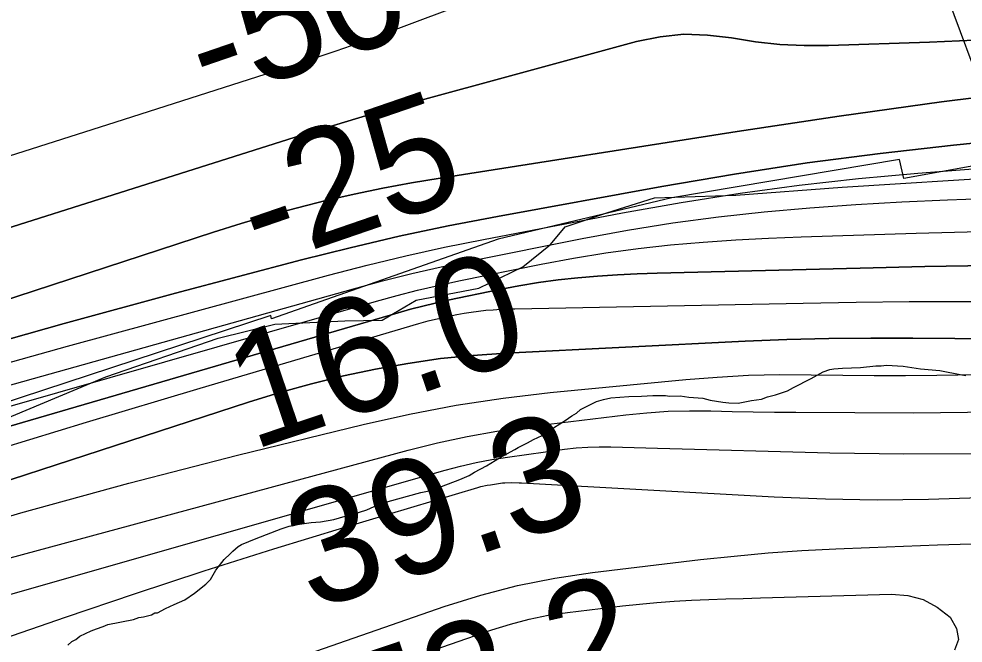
# Model space of a CAD drawing. Extents: x 3187622 to 3225504, y 800805 to 826213.
# Drawn here: x 3221116 to 3221667, y 812518 to 812882 of the extents above; entities that cross this region are included whole.
import ezdxf

# ---------------------------------------------------------------- set-up
doc = ezdxf.new("R2010")
doc.units = 0
for name, color, linetype in [('V-RIVR-EDGE', 7, 'Continuous'), ('V-RIVR-RANG', 7, 'Continuous'), ('V-RRAP-RVMT', 7, 'Continuous'), ('V-SITE-VEGE', 7, 'Continuous'), ('V-TOPO-DPTH', 7, 'Continuous'), ('V-TOPO-MAJR', 7, 'Continuous'), ('V-TOPO-MINR', 7, 'Continuous'), ('V-TOPO-WATR', 7, 'Continuous')]:
    doc.layers.add(name, color=color, linetype=linetype)

msp = doc.modelspace()

# ---------------------------------------------------------------- linework, layer by layer
at = {"layer": 'V-RIVR-EDGE'}
msp.add_lwpolyline([(3221083.8412614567, 812638.6499265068), (3221166.5157881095, 812673.2198309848), (3221232.207834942, 812695.6607110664), (3221265.2636728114, 812703.8378779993), (3221306.128640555, 812705.9102266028), (3221327.863541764, 812706.2911616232), (3221347.8876824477, 812717.9779856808), (3221384.4177080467, 812724.8425243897), (3221410.0947932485, 812737.3847287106), (3221426.2100696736, 812750.3852558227), (3221434.929396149, 812760.7959958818), (3221459.291703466, 812768.9946594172), (3221487.132497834, 812777.6194008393), (3221534.516538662, 812779.2409504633), (3221596.687105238, 812783.8686915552), (3221695.809475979, 812790.1437781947)], dxfattribs=at)
at = {"layer": 'V-RIVR-RANG'}
msp.add_line((3221796.1010000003, 812522.6899000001), (3221546.2343, 813197.9429000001), dxfattribs=at)
at = {"layer": 'V-RRAP-RVMT'}
for p, q in [((3221708.996000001, 812802.7459999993), (3221632.641000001, 812788.9609999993)), ((3221630.200000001, 812800.0389999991), (3221497.183000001, 812777.7649999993)), ((3221632.641000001, 812788.9609999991), (3221630.200000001, 812800.0389999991)), ((3221497.183000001, 812777.7649999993), (3221395.741000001, 812753.6309999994)), ((3221395.741000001, 812753.6309999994), (3221263.349000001, 812707.0979999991)), ((3221262.802000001, 812708.9369999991), (3221012.709000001, 812627.1309999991)), ((3221263.349000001, 812707.0979999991), (3221262.802000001, 812708.9369999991))]:
    msp.add_line(p, q, dxfattribs=at)
at = {"layer": 'V-SITE-VEGE'}
for points in [[(3221331.469, 812600.27), (3221350.487, 812605.531), (3221354.37, 812606.351), (3221356.309, 812607.149), (3221359.803, 812607.964), (3221362.515, 812609.162), (3221373.3710000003, 812613.1680000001), (3221378.7970000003, 812615.56), (3221381.889, 812617.541), (3221388.858, 812621.117), (3221396.592, 812625.87), (3221405.494, 812630.636), (3221407.428, 812631.824), (3221412.849, 812634.605), (3221416.33, 812636.587), (3221421.366, 812638.9770000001), (3221424.844, 812641.349), (3221434.897, 812647.683), (3221438.762, 812650.448), (3221441.469, 812652.031), (3221443.784, 812654.005), (3221453.075, 812658.7710000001), (3221457.343, 812659.988), (3221461.6180000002, 812660.811), (3221472.12, 812661.7000000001), (3221479.511, 812661.778), (3221486.124, 812662.236), (3221493.519, 812662.314), (3221495.858, 812661.952), (3221502.086, 812662.017), (3221507.153, 812661.292), (3221515.335, 812660.6), (3221519.627, 812659.478), (3221527.037, 812658.388), (3221530.543, 812658.036), (3221535.9930000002, 812657.704), (3221543.7630000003, 812659.343), (3221549.594, 812660.182), (3221553.083, 812661.389), (3221557.7430000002, 812662.605), (3221564.722, 812665.013), (3221568.2060000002, 812666.998), (3221578.661, 812672.167), (3221585.624, 812676.132), (3221589.505, 812677.3420000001), (3221591.836, 812677.756), (3221596.89, 812678.199), (3221607.394, 812678.698), (3221616.338, 812679.573), (3221619.453, 812679.605), (3221622.562, 812680.027), (3221632.3000000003, 812679.3520000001), (3221642.436, 812677.902), (3221653.734, 812676.853), (3221666.606, 812674.264), (3221668.947, 812673.9)], [(3221144.348, 812516.552), (3221146.664, 812518.522), (3221148.986, 812519.714), (3221151.301, 812521.688), (3221157.8850000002, 812524.8690000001), (3221160.986, 812526.069), (3221164.864, 812527.277), (3221167.576, 812528.475), (3221182.727, 812531.361), (3221185.828, 812532.559), (3221188.5500000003, 812532.979), (3221193.2090000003, 812534.1950000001), (3221195.14, 812535.383), (3221196.6950000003, 812535.4), (3221201.343, 812537.784), (3221206.377, 812540.174), (3221212.577, 812542.963), (3221218.373, 812546.9180000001), (3221224.934, 812552.046), (3221227.632, 812554.7980000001), (3221230.687, 812560.281), (3221235.682, 812566.562), (3221239.1520000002, 812569.714), (3221240.6920000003, 812571.287), (3221243.776, 812574.0430000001), (3221245.711, 812575.231), (3221254.235, 812578.8250000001), (3221268.968, 812584.431), (3221273.6210000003, 812586.036), (3221278.287, 812586.8640000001), (3221286.444, 812588.117), (3221291.89, 812588.564), (3221299.662, 812589.813), (3221306.258, 812591.8300000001), (3221309.752, 812592.645), (3221319.065, 812595.468), (3221323.324, 812597.46), (3221326.431, 812598.2710000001), (3221331.469, 812600.27)]]:
    msp.add_lwpolyline(points, dxfattribs=at)
at = {"layer": 'V-TOPO-DPTH'}
for points in [[(3221691.5636077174, 812870.6142975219), (3221647.772328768, 812868.6304766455), (3221588.6491038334, 812866.6362782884), (3221574.4201056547, 812866.6333024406), (3221560.2402508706, 812867.2613859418), (3221546.134111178, 812868.836058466), (3221532.07711488, 812871.041790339), (3221518.095357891, 812872.7318281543), (3221504.1621288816, 812873.1525347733), (3221490.301691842, 812871.6692445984), (3221476.489782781, 812868.9166232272), (3221344.256685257, 812832.9489388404), (3221329.280929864, 812828.7765342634), (3221314.3410977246, 812824.4819907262), (3221299.4551504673, 812820.004238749), (3221284.6051264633, 812815.4043478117), (3220696.509485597, 812629.2710924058)], [(3220696.509485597, 812629.2710924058), (3221284.6051264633, 812815.4043478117), (3221299.4551504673, 812820.004238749), (3221314.3410977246, 812824.4819907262), (3221329.280929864, 812828.7765342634), (3221344.256685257, 812832.9489388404), (3221476.489782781, 812868.9166232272), (3221490.301691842, 812871.6692445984), (3221504.1621288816, 812873.1525347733), (3221518.095357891, 812872.7318281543), (3221532.07711488, 812871.041790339), (3221546.134111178, 812868.836058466), (3221560.2402508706, 812867.2613859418), (3221574.4201056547, 812866.6333024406), (3221588.6491038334, 812866.6362782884), (3221647.772328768, 812868.6304766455), (3221691.5636077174, 812870.6142975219)], [(3221714.4894176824, 812841.1441624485), (3221654.701999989, 812833.6636645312), (3221595.028182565, 812825.3252787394), (3221535.4300986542, 812816.4149676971), (3221361.853678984, 812789.1883001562), (3221345.046791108, 812786.3537346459), (3221328.2902042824, 812783.2629977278), (3221311.6090690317, 812779.7880036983), (3221294.9782348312, 812776.0568382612), (3221278.4431037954, 812771.927210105), (3221261.9851018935, 812767.5231833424), (3221245.642793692, 812762.7075586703), (3221229.3776146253, 812757.617535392), (3220715.4036994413, 812589.66374055), (3220687.0953586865, 812580.1530167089), (3220658.8980645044, 812570.3317771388), (3220630.867340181, 812560.0447639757), (3220602.9476624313, 812549.4472350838), (3220062.999787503, 812339.3643050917)], [(3220062.999787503, 812339.3643050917), (3220602.9476624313, 812549.4472350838), (3220630.867340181, 812560.0447639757), (3220658.8980645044, 812570.3317771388), (3220687.0953586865, 812580.1530167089), (3220715.4036994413, 812589.66374055), (3221229.3776146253, 812757.617535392), (3221245.642793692, 812762.7075586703), (3221261.9851018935, 812767.5231833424), (3221278.4431037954, 812771.927210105), (3221294.9782348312, 812776.0568382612), (3221311.6090690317, 812779.7880036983), (3221328.2902042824, 812783.2629977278), (3221345.046791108, 812786.3537346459), (3221361.853678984, 812789.1883001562), (3221535.4300986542, 812816.4149676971), (3221595.028182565, 812825.3252787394), (3221654.701999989, 812833.6636645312), (3221714.4894176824, 812841.1441624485)], [(3221686.7614090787, 812811.0459175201), (3221661.7623048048, 812808.4869339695), (3221618.9859879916, 812803.6015007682), (3221576.304094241, 812798.0509619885), (3221533.763835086, 812791.5027648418), (3221491.3179989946, 812784.2894621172), (3221395.3595594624, 812766.823830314), (3221366.5306833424, 812761.2330583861), (3221337.7994049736, 812755.2025354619), (3221309.2145232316, 812748.5123860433), (3221280.7272392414, 812741.3824856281), (3221207.152860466, 812722.0654712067), (3221142.1214377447, 812704.3705105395), (3221077.3161987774, 812685.9076675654), (3221012.850235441, 812666.2930011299), (3220948.6104558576, 812645.9104523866), (3220703.4224172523, 812565.7033933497), (3220684.150111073, 812559.227034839), (3220664.951042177, 812552.545555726), (3220645.8618292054, 812545.5563957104), (3220626.8458535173, 812538.3621150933), (3220348.4808188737, 812430.4836286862)], [(3220348.4808188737, 812430.4836286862), (3220626.8458535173, 812538.3621150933), (3220645.8618292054, 812545.5563957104), (3220664.951042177, 812552.545555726), (3220684.150111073, 812559.227034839), (3220703.4224172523, 812565.7033933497), (3220948.6104558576, 812645.9104523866), (3221012.850235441, 812666.2930011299), (3221077.3161987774, 812685.9076675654), (3221142.1214377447, 812704.3705105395), (3221207.152860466, 812722.0654712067), (3221280.7272392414, 812741.3824856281), (3221309.2145232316, 812748.5123860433), (3221337.7994049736, 812755.2025354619), (3221366.5306833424, 812761.2330583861), (3221395.3595594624, 812766.823830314), (3221491.3179989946, 812784.2894621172), (3221533.763835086, 812791.5027648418), (3221576.304094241, 812798.0509619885), (3221618.9859879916, 812803.6015007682), (3221661.7623048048, 812808.4869339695), (3221686.7614090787, 812811.0459175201)], [(3221001.6823481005, 812638.0125421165), (3221311.1466973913, 812724.5729747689), (3221328.1795179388, 812729.1260810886), (3221345.275254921, 812733.4155952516), (3221362.4653665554, 812737.3097211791), (3221379.718394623, 812740.9402549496), (3221444.889551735, 812753.8710482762), (3221471.310785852, 812758.7042247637), (3221497.8098463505, 812763.008454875), (3221524.4256464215, 812766.5192654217), (3221551.119272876, 812769.501129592), (3221577.8875466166, 812771.8405557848), (3221604.6773461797, 812773.8536897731), (3221631.4994344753, 812775.3773854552), (3221658.3430485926, 812776.5747889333), (3221690.379990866, 812777.7108761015)], [(3221001.6823481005, 812638.0125421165), (3221311.1466973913, 812724.5729747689), (3221328.1795179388, 812729.1260810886), (3221345.275254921, 812733.4155952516), (3221362.4653665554, 812737.3097211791), (3221379.718394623, 812740.9402549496), (3221444.889551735, 812753.8710482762), (3221471.310785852, 812758.7042247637), (3221497.8098463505, 812763.008454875), (3221524.4256464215, 812766.5192654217), (3221551.119272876, 812769.501129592), (3221577.8875466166, 812771.8405557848), (3221604.6773461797, 812773.8536897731), (3221631.4994344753, 812775.3773854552), (3221658.3430485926, 812776.5747889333), (3221690.379990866, 812777.7108761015)], [(3221682.6705374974, 812738.1292688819), (3221644.9452052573, 812737.5086596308), (3221607.22224453, 812736.7020972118), (3221488.5410584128, 812733.725580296), (3221476.9554241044, 812733.3211209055), (3221465.3785573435, 812732.7651604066), (3221453.8148419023, 812731.9819482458), (3221442.2598940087, 812731.0472349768), (3221430.7415809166, 812729.7982470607), (3221419.26322586, 812728.2826167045), (3221407.8448078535, 812726.3670226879), (3221396.4663478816, 812724.1847862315), (3221366.2597409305, 812717.8424145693), (3221358.991862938, 812716.228506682), (3221351.751843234, 812714.5033955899), (3221344.553610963, 812712.6114796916), (3221337.383236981, 812710.6083605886), (3220715.95912073, 812529.2408352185)], [(3220715.95912073, 812529.2408352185), (3221337.383236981, 812710.6083605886), (3221344.553610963, 812712.6114796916), (3221351.751843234, 812714.5033955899), (3221358.991862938, 812716.228506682), (3221366.2597409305, 812717.8424145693), (3221396.4663478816, 812724.1847862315), (3221407.8448078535, 812726.3670226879), (3221419.26322586, 812728.2826167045), (3221430.7415809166, 812729.7982470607), (3221442.2598940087, 812731.0472349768), (3221453.8148419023, 812731.9819482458), (3221465.3785573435, 812732.7651604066), (3221476.9554241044, 812733.3211209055), (3221488.5410584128, 812733.725580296), (3221607.22224453, 812736.7020972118), (3221644.9452052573, 812737.5086596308), (3221682.6705374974, 812738.1292688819)], [(3221687.0225629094, 812695.4315946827), (3221662.5047349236, 812695.4418518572), (3221637.9858877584, 812695.6416028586), (3221613.470346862, 812695.751704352), (3221588.96022933, 812695.552975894), (3221564.4582468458, 812694.8910025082), (3221539.9616877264, 812693.9201991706), (3221400.1149639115, 812687.0535179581), (3221380.9883931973, 812685.6920803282), (3221361.930317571, 812683.7734586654), (3221342.974984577, 812681.0190609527), (3221324.0881466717, 812677.7074792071), (3221305.3395915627, 812673.643764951), (3221286.706270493, 812669.1381959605), (3221268.245800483, 812663.9698448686), (3221249.900564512, 812658.3596390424), (3220747.6425720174, 812494.8906777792), (3220719.3063766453, 812485.5097695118), (3220691.035524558, 812475.9390045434), (3220662.862687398, 812466.0834545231), (3220634.755193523, 812456.0380478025), (3220306.076655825, 812336.6972066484)]]:
    msp.add_lwpolyline(points, dxfattribs=at)
at = {"layer": 'V-TOPO-MAJR'}
for points in [[(3220355.123103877, 812538.0756007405), (3220595.6135034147, 812632.4284742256), (3220614.252865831, 812639.5533903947), (3220632.971033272, 812646.4587845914), (3220651.8074082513, 812653.0348958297), (3220670.7225882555, 812659.3914850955), (3220900.9048475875, 812734.5061194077), (3220967.545028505, 812756.1786397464), (3221034.2139922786, 812777.7619469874), (3221100.926130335, 812799.2114345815), (3221167.667051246, 812820.5717090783), (3221274.1590724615, 812854.5364811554), (3221287.6411838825, 812858.9467399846), (3221301.0774702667, 812863.489306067), (3221314.445019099, 812868.2303330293), (3221327.766742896, 812873.1036672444), (3221562.224094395, 812960.8463127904), (3221624.9774672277, 812987.2784425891), (3221685.999925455, 813016.933793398)], [(3220832.56846453, 812466.8223874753), (3221364.6809492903, 812618.5896772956), (3221373.7172819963, 812620.9621572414), (3221382.8076632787, 812623.0780636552), (3221391.979117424, 812624.8091097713), (3221401.2046201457, 812626.2835823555), (3221434.518814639, 812630.8899784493), (3221441.2660319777, 812631.6452905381), (3221448.0252078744, 812632.1668752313), (3221454.80232161, 812632.3378688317), (3221461.5913939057, 812632.275135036), (3221468.38974462, 812632.0441507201), (3221475.1884335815, 812631.8240140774), (3221481.987629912, 812631.620148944), (3221488.787164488, 812631.4271314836), (3221589.4845154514, 812628.6892393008), (3221632.658067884, 812628.1570114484), (3221675.812555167, 812628.479065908)]]:
    msp.add_lwpolyline(points, dxfattribs=at)
at = {"layer": 'V-TOPO-MINR'}
for points in [[(3220696.509485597, 812629.2710924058), (3221284.6051264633, 812815.4043478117), (3221299.4551504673, 812820.004238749), (3221314.3410977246, 812824.4819907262), (3221329.280929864, 812828.7765342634), (3221344.256685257, 812832.9489388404), (3221476.489782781, 812868.9166232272), (3221490.301691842, 812871.6692445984), (3221504.1621288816, 812873.1525347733), (3221518.095357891, 812872.7318281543), (3221532.07711488, 812871.041790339), (3221546.134111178, 812868.836058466), (3221560.2402508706, 812867.2613859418), (3221574.4201056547, 812866.6333024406), (3221588.6491038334, 812866.6362782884), (3221647.772328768, 812868.6304766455), (3221691.5636077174, 812870.6142975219)], [(3220062.999787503, 812339.3643050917), (3220602.9476624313, 812549.4472350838), (3220630.867340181, 812560.0447639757), (3220658.8980645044, 812570.3317771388), (3220687.0953586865, 812580.1530167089), (3220715.4036994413, 812589.66374055), (3221229.3776146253, 812757.617535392), (3221245.642793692, 812762.7075586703), (3221261.9851018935, 812767.5231833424), (3221278.4431037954, 812771.927210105), (3221294.9782348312, 812776.0568382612), (3221311.6090690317, 812779.7880036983), (3221328.2902042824, 812783.2629977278), (3221345.046791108, 812786.3537346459), (3221361.853678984, 812789.1883001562), (3221535.4300986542, 812816.4149676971), (3221595.028182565, 812825.3252787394), (3221654.701999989, 812833.6636645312), (3221714.4894176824, 812841.1441624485)], [(3220348.4808188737, 812430.4836286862), (3220626.8458535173, 812538.3621150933), (3220645.8618292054, 812545.5563957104), (3220664.951042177, 812552.545555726), (3220684.150111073, 812559.227034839), (3220703.4224172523, 812565.7033933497), (3220948.6104558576, 812645.9104523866), (3221012.850235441, 812666.2930011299), (3221077.3161987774, 812685.9076675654), (3221142.1214377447, 812704.3705105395), (3221207.152860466, 812722.0654712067), (3221280.7272392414, 812741.3824856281), (3221309.2145232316, 812748.5123860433), (3221337.7994049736, 812755.2025354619), (3221366.5306833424, 812761.2330583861), (3221395.3595594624, 812766.823830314), (3221491.3179989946, 812784.2894621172), (3221533.763835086, 812791.5027648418), (3221576.304094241, 812798.0509619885), (3221618.9859879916, 812803.6015007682), (3221661.7623048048, 812808.4869339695), (3221686.7614090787, 812811.0459175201)], [(3220420.4883588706, 812448.1219183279), (3220494.368987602, 812476.9409425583), (3220638.8008236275, 812532.8024261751), (3220653.362510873, 812538.3023558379), (3220667.9793629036, 812543.6476540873), (3220682.678962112, 812548.7610052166), (3220697.433726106, 812553.7197249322), (3220825.7954475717, 812595.7316075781), (3220904.954086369, 812620.973639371), (3220984.3547504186, 812645.4073210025), (3221064.118452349, 812668.6284773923), (3221144.1241795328, 812691.0412836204), (3221296.613549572, 812732.5093789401), (3221319.115996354, 812738.3510661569), (3221341.698839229, 812743.8448734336), (3221364.4022762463, 812748.8168608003), (3221387.1861093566, 812753.4409682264), (3221468.361874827, 812768.9442373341), (3221502.66696856, 812775.0194342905), (3221537.0615256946, 812780.4774100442), (3221571.590277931, 812785.0095539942), (3221606.20849357, 812788.9244767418), (3221640.915328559, 812792.0696985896), (3221675.650689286, 812794.8071977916)], [(3221001.6823481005, 812638.0125421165), (3221311.1466973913, 812724.5729747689), (3221328.1795179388, 812729.1260810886), (3221345.275254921, 812733.4155952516), (3221362.4653665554, 812737.3097211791), (3221379.718394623, 812740.9402549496), (3221444.889551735, 812753.8710482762), (3221471.310785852, 812758.7042247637), (3221497.8098463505, 812763.008454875), (3221524.4256464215, 812766.5192654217), (3221551.119272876, 812769.501129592), (3221577.8875466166, 812771.8405557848), (3221604.6773461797, 812773.8536897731), (3221631.4994344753, 812775.3773854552), (3221658.3430485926, 812776.5747889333), (3221690.379990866, 812777.7108761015)], [(3220859.004870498, 812584.0326106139), (3221324.6630898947, 812717.326301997), (3221336.6132526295, 812720.5982961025), (3221348.608768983, 812723.6852301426), (3221360.672315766, 812726.4945740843), (3221372.7812161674, 812729.1188579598), (3221420.911711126, 812738.969799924), (3221439.6940986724, 812742.4965079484), (3221458.537443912, 812745.6133792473), (3221477.4722256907, 812748.1154954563), (3221496.4679651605, 812750.2077749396), (3221515.5207343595, 812751.8111318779), (3221534.5884235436, 812753.1736343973), (3221553.678492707, 812754.1748552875), (3221572.7834818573, 812754.9352217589), (3221639.8565149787, 812756.9687808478), (3221684.643972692, 812758.1735197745)], [(3221088.789412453, 812626.4974880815), (3221155.168647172, 812646.6708469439), (3221221.6343829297, 812666.562801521), (3221349.3833672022, 812704.3531110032), (3221352.0475906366, 812705.106847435), (3221354.722597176, 812705.8179859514), (3221357.4137783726, 812706.4652275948), (3221360.1157426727, 812707.0698713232), (3221371.5635055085, 812709.488856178), (3221375.75964972, 812710.296465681), (3221379.9709782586, 812711.002186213), (3221384.20508329, 812711.555073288), (3221388.454372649, 812712.0060713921), (3221392.7174228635, 812712.336932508), (3221396.9835874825, 812712.6098647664), (3221401.254423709, 812712.7959037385), (3221405.5283743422, 812712.9240138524), (3221573.925053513, 812716.2563490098), (3221604.890574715, 812716.7454783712), (3221635.85716414, 812717.0698064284), (3221666.825355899, 812717.1469325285), (3221697.7946158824, 812717.0592573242)], [(3220306.076655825, 812336.6972066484), (3220634.755193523, 812456.0380478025), (3220662.862687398, 812466.0834545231), (3220691.035524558, 812475.9390045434), (3220719.3063766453, 812485.5097695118), (3220747.6425720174, 812494.8906777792), (3221249.900564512, 812658.3596390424), (3221268.245800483, 812663.9698448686), (3221286.706270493, 812669.1381959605), (3221305.3395915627, 812673.643764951), (3221324.0881466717, 812677.7074792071), (3221342.974984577, 812681.0190609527), (3221361.930317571, 812683.7734586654), (3221380.9883931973, 812685.6920803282), (3221400.1149639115, 812687.0535179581), (3221539.9616877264, 812693.9201991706), (3221564.4582468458, 812694.8910025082), (3221588.96022933, 812695.552975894), (3221613.470346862, 812695.751704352), (3221637.9858877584, 812695.6416028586), (3221662.5047349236, 812695.4418518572), (3221687.0225629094, 812695.4315946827)], [(3221053.993157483, 812575.0585279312), (3221116.7684632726, 812593.8144227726), (3221179.9611093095, 812611.1121710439), (3221243.4319821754, 812627.4378216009), (3221316.8039310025, 812645.4071751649), (3221343.8984777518, 812651.424866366), (3221371.126737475, 812656.6548973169), (3221398.555566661, 812660.7034378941), (3221426.118108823, 812663.9643182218), (3221505.4136959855, 812671.6108135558), (3221523.701125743, 812673.0504948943), (3221542.004692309, 812674.0612555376), (3221560.332464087, 812674.4286351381), (3221578.6763726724, 812674.3670940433), (3221597.0326640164, 812674.0849521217), (3221615.3892826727, 812673.9387837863), (3221633.7463922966, 812673.9965758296), (3221652.103829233, 812674.1903414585), (3221701.069028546, 812674.9792580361)], [(3221077.237435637, 812558.5945004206), (3221343.0511177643, 812630.3336104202), (3221360.2369479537, 812634.5806799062), (3221377.5189717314, 812638.3343962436), (3221394.9452858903, 812641.3480828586), (3221412.4677936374, 812643.8684163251), (3221470.2502355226, 812650.9250150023), (3221482.629119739, 812652.1554207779), (3221495.02537728, 812653.0145609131), (3221507.4476948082, 812653.3168025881), (3221519.88738566, 812653.2477786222), (3221532.3408856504, 812652.944033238), (3221544.7953432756, 812652.7003176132), (3221557.2512373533, 812652.5466466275), (3221569.7080890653, 812652.4530054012), (3221638.56783944, 812652.184292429), (3221685.42376038, 812652.6950041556)], [(3220783.030670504, 812408.4149888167), (3221142.856770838, 812532.8117149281), (3221183.3358670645, 812546.5143335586), (3221223.9274994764, 812559.8672740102), (3221264.6879361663, 812572.6956971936), (3221305.560909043, 812585.1744421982), (3221383.8344075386, 812608.5211158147), (3221385.664053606, 812609.0233376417), (3221389.365102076, 812609.8381047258), (3221391.23650448, 812610.150649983), (3221398.2791624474, 812611.1683219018), (3221399.647938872, 812611.3271342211), (3221403.772328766, 812611.4450145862), (3221407.910688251, 812611.248906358), (3221409.289772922, 812611.1759798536), (3221556.881714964, 812603.1106007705), (3221586.9765717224, 812601.9347151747), (3221617.0731866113, 812601.3822621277), (3221647.172438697, 812601.7649579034), (3221677.273448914, 812602.7710862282)], [(3220253.248944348, 812100.4624424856), (3220727.824125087, 812313.6571141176), (3220735.8458445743, 812317.2282803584), (3220743.8833318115, 812320.7632650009), (3220751.9444706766, 812324.2439772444), (3220760.021377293, 812327.6885078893), (3220768.140911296, 812331.0258215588), (3220776.3014761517, 812334.2564589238), (3220784.5235872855, 812337.327081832), (3220792.7867292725, 812340.2910284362), (3221364.255111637, 812538.9950595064), (3221385.5428704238, 812545.6279253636), (3221407.0470531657, 812551.3206249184), (3221428.87587184, 812555.6030750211), (3221450.9211144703, 812558.9453588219), (3221513.960151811, 812566.4110524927), (3221533.6671859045, 812568.5192472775), (3221553.3981487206, 812570.3296943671), (3221573.1650046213, 812571.6935199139), (3221592.9557892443, 812572.7595977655), (3221612.765973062, 812573.5621106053), (3221632.5780653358, 812574.311305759), (3221652.393020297, 812574.9805243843), (3221672.209883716, 812575.596425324)], [(3221252.2736300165, 812476.8924973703), (3221392.0221952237, 812525.4454778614), (3221402.876723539, 812528.8249811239), (3221413.8414235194, 812531.7255769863), (3221424.971380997, 812533.907811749), (3221436.2115101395, 812535.6111391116), (3221468.340193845, 812539.4149206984), (3221478.3898343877, 812540.4897961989), (3221488.4516619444, 812541.4130655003), (3221498.5317700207, 812542.1089255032), (3221508.624065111, 812542.6531793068), (3221518.7262470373, 812543.0630547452), (3221528.829409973, 812543.4455452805), (3221538.934044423, 812543.7869584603), (3221549.039659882, 812544.1009867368), (3221625.624769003, 812546.3250211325), (3221635.1444995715, 812545.4157274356), (3221644.1169369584, 812543.1093807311), (3221652.268434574, 812538.707454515), (3221659.8726390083, 812532.9084752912), (3221663.484230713, 812526.2286765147), (3221664.7064122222, 812519.7649586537), (3221662.3444784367, 812513.6253621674)]]:
    msp.add_lwpolyline(points, dxfattribs=at)
at = {"layer": 'V-TOPO-WATR'}
msp.add_lwpolyline([(3220715.95912073, 812529.2408352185), (3221337.383236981, 812710.6083605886), (3221344.553610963, 812712.6114796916), (3221351.751843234, 812714.5033955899), (3221358.991862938, 812716.228506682), (3221366.2597409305, 812717.8424145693), (3221396.4663478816, 812724.1847862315), (3221407.8448078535, 812726.3670226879), (3221419.26322586, 812728.2826167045), (3221430.7415809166, 812729.7982470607), (3221442.2598940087, 812731.0472349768), (3221453.8148419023, 812731.9819482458), (3221465.3785573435, 812732.7651604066), (3221476.9554241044, 812733.3211209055), (3221488.5410584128, 812733.725580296), (3221607.22224453, 812736.7020972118), (3221644.9452052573, 812737.5086596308), (3221682.6705374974, 812738.1292688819)], dxfattribs=at)

# ---------------------------------------------------------------- texts
at = {"layer": 'V-RIVR-RANG'}
for s, rotation, p in [('-50', 18.962944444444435, (3221226.103154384, 812831.9372775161)), ('-25', 18.962944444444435, (3221256.5719068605, 812736.6682592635)), ('16.0', 18.648325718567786, (3221251.974790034, 812630.0573826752)), ('39.3', 18.648325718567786, (3221286.9390294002, 812536.3161861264)), ('53.2', 18.648325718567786, (3221319.1540294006, 812441.6471861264))]:
    msp.add_text(s, height=67, rotation=rotation, dxfattribs=at).set_placement(p)

doc.saveas('drawing.dxf')
